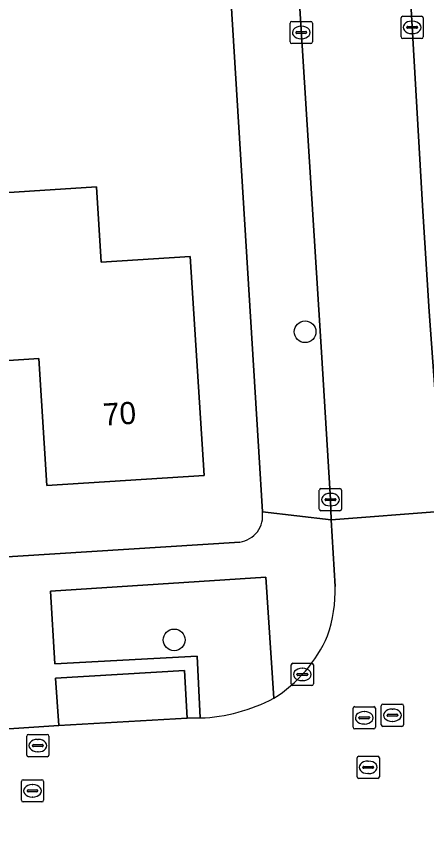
# Model space of a CAD drawing. Extents: x 159680 to 160786, y 387323 to 388340.
# Drawn here: x 160217.9 to 160236.36, y 388022.23 to 388058.78 of the extents above; entities that cross this region are included whole.
import ezdxf

# ---------------------------------------------------------------- set-up
doc = ezdxf.new("R2010")
doc.units = 0
for name, color, linetype in [('IMGEO_Boom', 7, 'Continuous'), ('IMGEO_Erf', 7, 'Continuous'), ('IMGEO_Groenvoorziening', 7, 'Continuous'), ('IMGEO_Kolk', 7, 'Continuous'), ('IMGEO_Pand', 7, 'Continuous'), ('IMGEO_Pand_nummerreeks', 7, 'Continuous'), ('IMGEO_Parkeervlak_open', 7, 'Continuous'), ('IMGEO_Rijbaan_lokaal_open', 7, 'Continuous'), ('IMGEO_Rioolput', 7, 'Continuous'), ('IMGEO_Voetpad_open', 7, 'Continuous')]:
    doc.layers.add(name, color=color, linetype=linetype)

msp = doc.modelspace()

# ---------------------------------------------------------------- linework, layer by layer
at = {"layer": 'IMGEO_Boom'}
for centre in [(160230.891, 388044.589), (160225.004, 388030.727)]:
    msp.add_circle(centre, 0.489, dxfattribs=at)
at = {"layer": 'IMGEO_Erf'}
for points in [[(160228.97, 388036.488), (160228.815, 388039.185), (160227.269, 388064.257)], [(160215.463, 388050.717), (160221.507, 388051.109), (160221.727, 388047.72), (160225.716, 388047.979), (160226.355, 388038.127), (160219.281, 388037.669), (160218.91, 388043.39), (160215.952, 388043.198)], [(160180.287, 388032.139), (160181.347, 388032.191), (160227.952, 388035.127)]]:
    msp.add_lwpolyline(points, dxfattribs=at)
msp.add_arc((160227.783, 388036.314), 1.199, 278.0851, 8.3235, dxfattribs=at)
at = {"layer": 'IMGEO_Groenvoorziening'}
for points in [[(160229.479, 388028.101), (160229.125, 388033.548), (160219.446, 388032.924)], [(160219.446, 388032.924), (160219.639, 388029.651), (160226.031, 388029.99), (160226.174, 388027.215)]]:
    msp.add_lwpolyline(points, dxfattribs=at)
msp.add_arc((160225.887, 388034.891), 7.682, 272.1384, 297.8755, dxfattribs=at)
at = {"layer": 'IMGEO_Kolk'}
for p, q in [((160235.206, 388057.856), (160235.206, 388058.708)), ((160235.281, 388058.782), (160236.133, 388058.782)), ((160236.207, 388058.708), (160236.207, 388057.856)), ((160230.219, 388057.626), (160230.219, 388058.478)), ((160230.294, 388058.552), (160231.146, 388058.552)), ((160230.707, 388058.332), (160230.732, 388058.332)), ((160231.22, 388058.478), (160231.22, 388057.626)), ((160235.508, 388058.325), (160235.906, 388058.325)), ((160235.694, 388058.562), (160235.719, 388058.562)), ((160230.478, 388058.046), (160230.478, 388058.058)), ((160230.916, 388058.009), (160230.518, 388058.009)), ((160230.521, 388058.095), (160230.919, 388058.095)), ((160230.962, 388058.058), (160230.962, 388058.046)), ((160235.465, 388058.276), (160235.465, 388058.288)), ((160235.903, 388058.239), (160235.505, 388058.239)), ((160235.717, 388058.002), (160235.692, 388058.002)), ((160235.949, 388058.288), (160235.949, 388058.276)), ((160230.73, 388057.772), (160230.705, 388057.772)), ((160236.133, 388057.782), (160235.281, 388057.782)), ((160231.146, 388057.552), (160230.294, 388057.552)), ((160231.606, 388037.537), (160232.458, 388037.537)), ((160231.531, 388036.611), (160231.531, 388037.463)), ((160232.019, 388037.317), (160232.044, 388037.317)), ((160232.532, 388037.463), (160232.532, 388036.611)), ((160231.79, 388037.031), (160231.79, 388037.043)), ((160232.228, 388036.994), (160231.83, 388036.994)), ((160231.833, 388037.08), (160232.231, 388037.08)), ((160232.042, 388036.757), (160232.017, 388036.757)), ((160232.274, 388037.043), (160232.274, 388037.031)), ((160232.458, 388036.537), (160231.606, 388036.537)), ((160230.267, 388028.748), (160230.267, 388029.6)), ((160230.342, 388029.674), (160231.194, 388029.674)), ((160230.755, 388029.454), (160230.78, 388029.454)), ((160231.268, 388029.6), (160231.268, 388028.748)), ((160230.526, 388029.168), (160230.526, 388029.18)), ((160230.964, 388029.131), (160230.566, 388029.131)), ((160230.569, 388029.217), (160230.967, 388029.217)), ((160231.01, 388029.18), (160231.01, 388029.168)), ((160230.778, 388028.894), (160230.753, 388028.894)), ((160231.194, 388028.674), (160230.342, 388028.674))]:
    msp.add_line(p, q, dxfattribs=at)
for points in [[(160235.206, 388057.856), (160235.206, 388058.708)], [(160235.281, 388058.782), (160236.133, 388058.782)], [(160236.207, 388058.708), (160236.207, 388057.856)], [(160230.219, 388057.626), (160230.219, 388058.478)], [(160230.294, 388058.552), (160231.146, 388058.552)], [(160231.22, 388058.478), (160231.22, 388057.626)], [(160236.133, 388057.782), (160235.281, 388057.782)], [(160231.146, 388057.552), (160230.294, 388057.552)], [(160231.606, 388037.537), (160232.458, 388037.537)], [(160231.531, 388036.611), (160231.531, 388037.463)], [(160232.532, 388037.463), (160232.532, 388036.611)], [(160232.458, 388036.537), (160231.606, 388036.537)], [(160230.267, 388028.748), (160230.267, 388029.6)], [(160230.342, 388029.674), (160231.194, 388029.674)], [(160231.268, 388029.6), (160231.268, 388028.748)], [(160231.194, 388028.674), (160230.342, 388028.674)]]:
    msp.add_lwpolyline(points, dxfattribs=at)
for centre, radius, start, end in [((160235.283, 388058.706), 0.0765, 91.552, 178.448), ((160235.283, 388058.706), 0.0765, 91.552, 178.448), ((160236.131, 388058.706), 0.0765, 1.552, 88.448), ((160236.131, 388058.706), 0.0765, 1.552, 88.448), ((160230.296, 388058.476), 0.0765, 91.552, 178.448), ((160230.296, 388058.476), 0.0765, 91.552, 178.448), ((160231.144, 388058.476), 0.0765, 1.552, 88.448), ((160231.144, 388058.476), 0.0765, 1.552, 88.448), ((160235.505, 388058.285), 0.0403, 85.8775, 175.7526), ((160235.91, 388058.287), 0.0386, 1.7309, 96.639), ((160230.518, 388058.055), 0.0403, 85.8775, 175.7526), ((160230.515, 388058.045), 0.0366, 178.938, 274.7102), ((160230.919, 388058.052), 0.043, 264.8664, 352.4533), ((160230.923, 388058.057), 0.0386, 1.7309, 96.639), ((160235.502, 388058.275), 0.0366, 178.938, 274.7102), ((160235.906, 388058.282), 0.043, 264.8664, 352.4533), ((160230.296, 388057.628), 0.0765, 181.552, 268.448), ((160230.296, 388057.628), 0.0765, 181.552, 268.448), ((160231.144, 388057.628), 0.0765, 271.552, 358.448), ((160231.144, 388057.628), 0.0765, 271.552, 358.448), ((160235.283, 388057.858), 0.0765, 181.552, 268.448), ((160235.283, 388057.858), 0.0765, 181.552, 268.448), ((160236.131, 388057.858), 0.0765, 271.552, 358.448), ((160236.131, 388057.858), 0.0765, 271.552, 358.448), ((160231.608, 388037.461), 0.0765, 91.552, 178.448), ((160231.608, 388037.461), 0.0765, 91.552, 178.448), ((160232.456, 388037.461), 0.0765, 1.552, 88.448), ((160232.456, 388037.461), 0.0765, 1.552, 88.448), ((160231.83, 388037.04), 0.0403, 85.8775, 175.7526), ((160231.827, 388037.03), 0.0366, 178.938, 274.7102), ((160232.231, 388037.037), 0.043, 264.8664, 352.4533), ((160232.235, 388037.042), 0.0386, 1.7309, 96.639), ((160231.608, 388036.613), 0.0765, 181.552, 268.448), ((160231.608, 388036.613), 0.0765, 181.552, 268.448), ((160232.456, 388036.613), 0.0765, 271.552, 358.448), ((160232.456, 388036.613), 0.0765, 271.552, 358.448), ((160230.344, 388029.598), 0.0765, 91.552, 178.448), ((160230.344, 388029.598), 0.0765, 91.552, 178.448), ((160231.192, 388029.598), 0.0765, 1.552, 88.448), ((160231.192, 388029.598), 0.0765, 1.552, 88.448), ((160230.566, 388029.177), 0.0403, 85.8775, 175.7526), ((160230.563, 388029.167), 0.0366, 178.938, 274.7102), ((160230.967, 388029.174), 0.043, 264.8664, 352.4533), ((160230.971, 388029.179), 0.0386, 1.7309, 96.639), ((160230.344, 388028.75), 0.0765, 181.552, 268.448), ((160230.344, 388028.75), 0.0765, 181.552, 268.448), ((160231.192, 388028.75), 0.0765, 271.552, 358.448), ((160231.192, 388028.75), 0.0765, 271.552, 358.448)]:
    msp.add_arc(centre, radius, start, end, dxfattribs=at)
for centre, major_axis, ratio, start_param, end_param in [((160230.706, 388058.052), (-0.387, 0.002), 0.722429, 4.712389, 7.853982), ((160230.731, 388058.052), (-0.39, 0.002), 0.717154, 1.570796, 4.712389), ((160235.693, 388058.282), (-0.387, 0.002), 0.722429, 4.712389, 7.853982), ((160235.718, 388058.282), (-0.39, 0.002), 0.717154, 1.570796, 4.712389), ((160232.018, 388037.037), (-0.387, 0.002), 0.722429, 4.712389, 7.853982), ((160232.043, 388037.037), (-0.39, 0.002), 0.717154, 1.570796, 4.712389), ((160230.754, 388029.174), (-0.387, 0.002), 0.722429, 4.712389, 7.853982), ((160230.779, 388029.174), (-0.39, 0.002), 0.717154, 1.570796, 4.712389)]:
    msp.add_ellipse(centre, major_axis=major_axis, ratio=ratio, start_param=start_param, end_param=end_param, dxfattribs=at)
at = {"layer": 'IMGEO_Pand'}
msp.add_lwpolyline([(160215.952, 388043.198), (160218.91, 388043.39), (160219.281, 388037.669), (160226.355, 388038.127), (160225.716, 388047.979), (160221.727, 388047.72), (160221.507, 388051.109), (160215.463, 388050.717)], close=True, dxfattribs=at)
at = {"layer": 'IMGEO_Parkeervlak_open'}
msp.add_lwpolyline([(160219.812, 388026.875), (160225.582, 388027.211), (160225.463, 388029.353), (160219.659, 388029.012)], close=True, dxfattribs=at)
at = {"layer": 'IMGEO_Rijbaan_lokaal_open'}
msp.add_lwpolyline([(160235.251, 388066.114), (160230.234, 388065.798), (160231.608, 388043.916), (160232.032, 388037.037), (160232.059, 388036.125), (160237.122, 388036.512), (160237.049, 388037.478), (160236.464, 388045.498), (160236.187, 388050.014)], close=True, dxfattribs=at)
for points in [[(160237.339, 388033.392), (160237.122, 388036.512), (160232.059, 388036.125), (160232.244, 388033.137)], [(160226.174, 388027.215), (160225.582, 388027.211), (160219.812, 388026.875), (160212.61, 388026.399), (160208.416, 388026.088), (160208.542, 388024.371), (160208.743, 388021.816), (160208.888, 388020.103), (160209.919, 388020.182)]]:
    msp.add_lwpolyline(points, dxfattribs=at)
for centre, radius, start, end in [((160225.841, 388032.979), 6.405, 341.1938, 1.4146), ((160226.116, 388033.452), 6.321, 302.1508, 336.322), ((160225.887, 388034.891), 7.682, 272.1384, 297.8755)]:
    msp.add_arc(centre, radius, start, end, dxfattribs=at)
at = {"layer": 'IMGEO_Rioolput'}
for p, q in [((160233.052, 388026.798), (160233.052, 388027.65)), ((160233.127, 388027.724), (160233.979, 388027.724)), ((160234.053, 388027.65), (160234.053, 388026.798)), ((160234.318, 388026.913), (160234.318, 388027.765)), ((160234.393, 388027.839), (160235.245, 388027.839)), ((160234.806, 388027.619), (160234.831, 388027.619)), ((160235.319, 388027.765), (160235.319, 388026.913)), ((160233.354, 388027.267), (160233.752, 388027.267)), ((160233.54, 388027.504), (160233.565, 388027.504)), ((160234.577, 388027.333), (160234.577, 388027.345)), ((160235.015, 388027.296), (160234.617, 388027.296)), ((160234.62, 388027.382), (160235.018, 388027.382)), ((160235.061, 388027.345), (160235.061, 388027.333)), ((160233.311, 388027.218), (160233.311, 388027.23)), ((160233.749, 388027.181), (160233.351, 388027.181)), ((160233.563, 388026.944), (160233.538, 388026.944)), ((160233.795, 388027.23), (160233.795, 388027.218)), ((160234.829, 388027.059), (160234.804, 388027.059)), ((160233.979, 388026.724), (160233.127, 388026.724)), ((160235.245, 388026.839), (160234.393, 388026.839)), ((160218.372, 388025.547), (160218.372, 388026.399)), ((160218.447, 388026.473), (160219.299, 388026.473)), ((160218.86, 388026.253), (160218.885, 388026.253)), ((160219.373, 388026.399), (160219.373, 388025.547)), ((160218.631, 388025.967), (160218.631, 388025.979)), ((160219.069, 388025.93), (160218.671, 388025.93)), ((160218.674, 388026.016), (160219.072, 388026.016)), ((160219.115, 388025.979), (160219.115, 388025.967)), ((160219.299, 388025.473), (160218.447, 388025.473)), ((160218.883, 388025.693), (160218.858, 388025.693)), ((160233.23, 388024.569), (160233.23, 388025.421)), ((160233.305, 388025.495), (160234.157, 388025.495)), ((160234.231, 388025.421), (160234.231, 388024.569)), ((160233.718, 388025.275), (160233.743, 388025.275)), ((160233.489, 388024.989), (160233.489, 388025.001)), ((160233.927, 388024.952), (160233.529, 388024.952)), ((160233.532, 388025.038), (160233.93, 388025.038)), ((160233.741, 388024.715), (160233.716, 388024.715)), ((160233.973, 388025.001), (160233.973, 388024.989)), ((160218.132, 388023.511), (160218.132, 388024.363)), ((160218.207, 388024.437), (160219.059, 388024.437)), ((160219.133, 388024.363), (160219.133, 388023.511)), ((160234.157, 388024.495), (160233.305, 388024.495)), ((160218.434, 388023.98), (160218.832, 388023.98)), ((160218.62, 388024.217), (160218.645, 388024.217)), ((160218.391, 388023.931), (160218.391, 388023.943)), ((160218.829, 388023.894), (160218.431, 388023.894)), ((160218.643, 388023.657), (160218.618, 388023.657)), ((160218.875, 388023.943), (160218.875, 388023.931)), ((160219.059, 388023.437), (160218.207, 388023.437))]:
    msp.add_line(p, q, dxfattribs=at)
for points in [[(160233.052, 388026.798), (160233.052, 388027.65)], [(160233.127, 388027.724), (160233.979, 388027.724)], [(160234.053, 388027.65), (160234.053, 388026.798)], [(160234.318, 388026.913), (160234.318, 388027.765)], [(160234.393, 388027.839), (160235.245, 388027.839)], [(160235.319, 388027.765), (160235.319, 388026.913)], [(160233.979, 388026.724), (160233.127, 388026.724)], [(160235.245, 388026.839), (160234.393, 388026.839)], [(160218.372, 388025.547), (160218.372, 388026.399)], [(160218.447, 388026.473), (160219.299, 388026.473)], [(160219.373, 388026.399), (160219.373, 388025.547)], [(160219.299, 388025.473), (160218.447, 388025.473)], [(160233.23, 388024.569), (160233.23, 388025.421)], [(160233.305, 388025.495), (160234.157, 388025.495)], [(160234.231, 388025.421), (160234.231, 388024.569)], [(160218.132, 388023.511), (160218.132, 388024.363)], [(160218.207, 388024.437), (160219.059, 388024.437)], [(160219.133, 388024.363), (160219.133, 388023.511)], [(160234.157, 388024.495), (160233.305, 388024.495)], [(160219.059, 388023.437), (160218.207, 388023.437)]]:
    msp.add_lwpolyline(points, dxfattribs=at)
for centre, radius, start, end in [((160233.129, 388027.648), 0.0765, 91.552, 178.448), ((160233.129, 388027.648), 0.0765, 91.552, 178.448), ((160233.977, 388027.648), 0.0765, 1.552, 88.448), ((160233.977, 388027.648), 0.0765, 1.552, 88.448), ((160234.395, 388027.763), 0.0765, 91.552, 178.448), ((160234.395, 388027.763), 0.0765, 91.552, 178.448), ((160235.243, 388027.763), 0.0765, 1.552, 88.448), ((160235.243, 388027.763), 0.0765, 1.552, 88.448), ((160233.351, 388027.227), 0.0403, 85.8775, 175.7526), ((160233.756, 388027.229), 0.0386, 1.7309, 96.639), ((160234.617, 388027.342), 0.0403, 85.8775, 175.7526), ((160234.614, 388027.332), 0.0366, 178.938, 274.7102), ((160235.018, 388027.339), 0.043, 264.8664, 352.4533), ((160235.022, 388027.344), 0.0386, 1.7309, 96.639), ((160233.348, 388027.217), 0.0366, 178.938, 274.7102), ((160233.752, 388027.224), 0.043, 264.8664, 352.4533), ((160234.395, 388026.915), 0.0765, 181.552, 268.448), ((160234.395, 388026.915), 0.0765, 181.552, 268.448), ((160235.243, 388026.915), 0.0765, 271.552, 358.448), ((160235.243, 388026.915), 0.0765, 271.552, 358.448), ((160233.129, 388026.8), 0.0765, 181.552, 268.448), ((160233.129, 388026.8), 0.0765, 181.552, 268.448), ((160233.977, 388026.8), 0.0765, 271.552, 358.448), ((160233.977, 388026.8), 0.0765, 271.552, 358.448), ((160218.449, 388026.397), 0.0765, 91.552, 178.448), ((160218.449, 388026.397), 0.0765, 91.552, 178.448), ((160219.297, 388026.397), 0.0765, 1.552, 88.448), ((160219.297, 388026.397), 0.0765, 1.552, 88.448), ((160218.671, 388025.976), 0.0403, 85.8775, 175.7526), ((160218.668, 388025.966), 0.0366, 178.938, 274.7102), ((160219.072, 388025.973), 0.043, 264.8664, 352.4533), ((160219.076, 388025.978), 0.0386, 1.7309, 96.639), ((160218.449, 388025.549), 0.0765, 181.552, 268.448), ((160218.449, 388025.549), 0.0765, 181.552, 268.448), ((160219.297, 388025.549), 0.0765, 271.552, 358.448), ((160219.297, 388025.549), 0.0765, 271.552, 358.448), ((160233.307, 388025.419), 0.0765, 91.552, 178.448), ((160233.307, 388025.419), 0.0765, 91.552, 178.448), ((160234.155, 388025.419), 0.0765, 1.552, 88.448), ((160234.155, 388025.419), 0.0765, 1.552, 88.448), ((160233.529, 388024.998), 0.0403, 85.8775, 175.7526), ((160233.526, 388024.988), 0.0366, 178.938, 274.7102), ((160233.93, 388024.995), 0.043, 264.8664, 352.4533), ((160233.934, 388025), 0.0386, 1.7309, 96.639), ((160218.209, 388024.361), 0.0765, 91.552, 178.448), ((160218.209, 388024.361), 0.0765, 91.552, 178.448), ((160219.057, 388024.361), 0.0765, 1.552, 88.448), ((160219.057, 388024.361), 0.0765, 1.552, 88.448), ((160233.307, 388024.571), 0.0765, 181.552, 268.448), ((160233.307, 388024.571), 0.0765, 181.552, 268.448), ((160234.155, 388024.571), 0.0765, 271.552, 358.448), ((160234.155, 388024.571), 0.0765, 271.552, 358.448), ((160218.431, 388023.94), 0.0403, 85.8775, 175.7526), ((160218.836, 388023.942), 0.0386, 1.7309, 96.639), ((160218.428, 388023.93), 0.0366, 178.938, 274.7102), ((160218.832, 388023.937), 0.043, 264.8664, 352.4533), ((160218.209, 388023.513), 0.0765, 181.552, 268.448), ((160218.209, 388023.513), 0.0765, 181.552, 268.448), ((160219.057, 388023.513), 0.0765, 271.552, 358.448), ((160219.057, 388023.513), 0.0765, 271.552, 358.448)]:
    msp.add_arc(centre, radius, start, end, dxfattribs=at)
for centre, major_axis, ratio, start_param, end_param in [((160234.805, 388027.339), (-0.387, 0.002), 0.722429, 4.712389, 7.853982), ((160234.83, 388027.339), (-0.39, 0.002), 0.717154, 1.570796, 4.712389), ((160233.539, 388027.224), (-0.387, 0.002), 0.722429, 4.712389, 7.853982), ((160233.564, 388027.224), (-0.39, 0.002), 0.717154, 1.570796, 4.712389), ((160218.859, 388025.973), (-0.387, 0.002), 0.722429, 4.712389, 7.853982), ((160218.884, 388025.973), (-0.39, 0.002), 0.717154, 1.570796, 4.712389), ((160233.717, 388024.995), (-0.387, 0.002), 0.722429, 4.712389, 7.853982), ((160233.742, 388024.995), (-0.39, 0.002), 0.717154, 1.570796, 4.712389), ((160218.619, 388023.937), (-0.387, 0.002), 0.722429, 4.712389, 7.853982), ((160218.644, 388023.937), (-0.39, 0.002), 0.717154, 1.570796, 4.712389)]:
    msp.add_ellipse(centre, major_axis=major_axis, ratio=ratio, start_param=start_param, end_param=end_param, dxfattribs=at)
at = {"layer": 'IMGEO_Voetpad_open'}
for points in [[(160234.301, 388081.704), (160235.09, 388068.879), (160235.251, 388066.114), (160236.187, 388050.014), (160236.464, 388045.498), (160237.049, 388037.478), (160237.122, 388036.512), (160239.994, 388037.032), (160239.688, 388043.867), (160237.271, 388081.916)], [(160227.269, 388064.257), (160228.815, 388039.185), (160228.97, 388036.488), (160232.059, 388036.125), (160232.032, 388037.037), (160231.608, 388043.916), (160230.234, 388065.798), (160230.06, 388068.563), (160229.839, 388072.089), (160229.34, 388072.062), (160229.218, 388073.996), (160229.717, 388074.023), (160229.647, 388075.127), (160229.645, 388075.157)], [(160232.244, 388033.137), (160232.059, 388036.125), (160228.97, 388036.488)], [(160227.952, 388035.127), (160181.347, 388032.191), (160180.287, 388032.139)], [(160212.61, 388026.399), (160219.812, 388026.875), (160219.659, 388029.012), (160225.463, 388029.353), (160225.582, 388027.211), (160226.174, 388027.215), (160226.031, 388029.99), (160219.639, 388029.651), (160219.446, 388032.924), (160229.125, 388033.548), (160229.479, 388028.101)]]:
    msp.add_lwpolyline(points, dxfattribs=at)
for centre, radius, start, end in [((160227.783, 388036.314), 1.199, 278.0851, 8.3235), ((160225.841, 388032.979), 6.405, 341.1938, 1.4146), ((160226.116, 388033.452), 6.321, 302.1508, 336.322)]:
    msp.add_arc(centre, radius, start, end, dxfattribs=at)

# ---------------------------------------------------------------- texts
at = {"layer": 'IMGEO_Pand_nummerreeks'}
msp.add_text('70', height=1, rotation=3.7044, dxfattribs=at).set_placement((160221.834, 388040.36))

doc.saveas('drawing.dxf')
